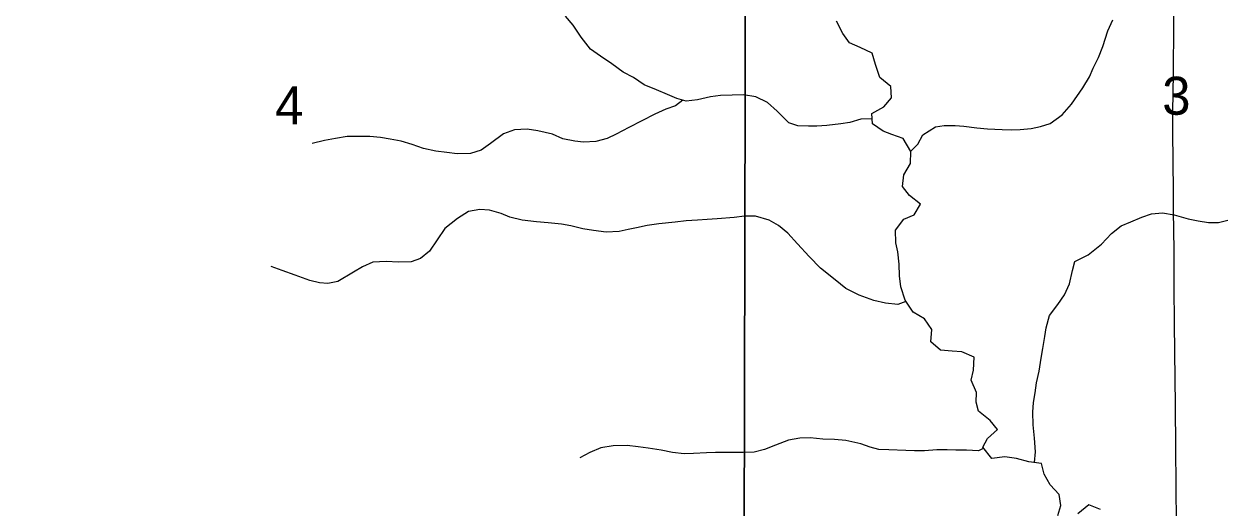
# Model space of a CAD drawing. Extents: x 1874609 to 2204689, y 815661 to 1281160.
# Drawn here: x 2056881 to 2063865, y 1019914 to 1022729 of the extents above; entities that cross this region are included whole.
import ezdxf

# ---------------------------------------------------------------- set-up
doc = ezdxf.new("R2010")
doc.units = 0
for name, color, linetype in [('GM_X_County_Road', 7, 'Continuous'), ('GM_X_Minor_River', 7, 'Continuous'), ('GM_X_Section', 7, 'Continuous'), ('GM_X_Section_Text', 7, 'Continuous')]:
    doc.layers.add(name, color=color, linetype=linetype)

msp = doc.modelspace()

# ---------------------------------------------------------------- linework, layer by layer
at = {"layer": 'GM_X_County_Road'}
msp.add_lwpolyline([(2063577.5, 1019822), (2063574.3, 1020265), (2063572, 1020511), (2063568.4, 1020822.6), (2063566.5, 1020986.6), (2063564.6, 1021199.7), (2063563.1, 1021412.9), (2063561, 1021642.6), (2063560, 1021757.4), (2063557.2, 1022101.6), (2063557.2, 1022216.3), (2063559.9, 1022443.2), (2063561.8, 1022722.2), (2063563.6, 1022968.2), (2063562.8, 1023049)], dxfattribs=at)
at = {"layer": 'GM_X_Minor_River'}
for points in [[(2061808.6, 1022178.1), (2061742.5, 1022175.4), (2061678.5, 1022155.2), (2061626.4, 1022149), (2061546.3, 1022138.7), (2061488.3, 1022134.6), (2061438.2, 1022134.4), (2061378.1, 1022136.2), (2061324, 1022154.1), (2061257.7, 1022222), (2061201.5, 1022271.9), (2061133.3, 1022305.7), (2061061.1, 1022317.5), (2060995, 1022315.3), (2060927, 1022313.1), (2060868.9, 1022304.9), (2060794.8, 1022288.7), (2060728.8, 1022280.4), (2060674.6, 1022296.3), (2060620.5, 1022318.2), (2060556.3, 1022346), (2060484.1, 1022375.8), (2060421.9, 1022417.7), (2060361.8, 1022449.6), (2060295.5, 1022497.5), (2060231.3, 1022541.3), (2060173.1, 1022583.2), (2060118.8, 1022653.2), (2060072.6, 1022723.1), (2060026.3, 1022775.1)], [(2061918.2, 1022366.2), (2061854, 1022418.1), (2061827.7, 1022494.1), (2061809.5, 1022560.2), (2061739.3, 1022592), (2061677.1, 1022619.9), (2061638.9, 1022673.8), (2061602.7, 1022745.8)], [(2062033.1, 1021988.6), (2062075.4, 1022030.2), (2062103.3, 1022084.4), (2062177.3, 1022130.7), (2062227.3, 1022138.8), (2062291.4, 1022139), (2062341.5, 1022135.2), (2062417.6, 1022125.4), (2062479.7, 1022119.6), (2062563.9, 1022115.8), (2062619.9, 1022114), (2062670, 1022116.2), (2062732.1, 1022120.3), (2062788.1, 1022132.5), (2062844.2, 1022150.7), (2062914.1, 1022201), (2062968, 1022263.3), (2063033.8, 1022357.6), (2063071.7, 1022421.8), (2063093.6, 1022472), (2063123.5, 1022534.2), (2063149.3, 1022598.3), (2063179.1, 1022688.6), (2063207, 1022752.8)], [(2062888.8, 1019871.4), (2062904.6, 1019929.5), (2062896.4, 1019993.6), (2062844.2, 1020049.5), (2062808, 1020111.5), (2062793.8, 1020173.6), (2062719.6, 1020183.3), (2062647.5, 1020201.2), (2062579.4, 1020210.9), (2062505.3, 1020202.7), (2062453, 1020268.7), (2062478.9, 1020318.8), (2062536.8, 1020371.1), (2062494.6, 1020423), (2062426.4, 1020476.9), (2062414.2, 1020528.9), (2062416.1, 1020585), (2062383.8, 1020657), (2062397.6, 1020715.2), (2062401.4, 1020791.3), (2062329.2, 1020823.1), (2062273.2, 1020827), (2062207, 1020832.8), (2062150.8, 1020880.7), (2062156.6, 1020952.8), (2062112.4, 1021014.8), (2062048.2, 1021052.6), (2061999.9, 1021122.6), (2061975.7, 1021200.6), (2061967.5, 1021264.7), (2061965.3, 1021332.8), (2061959, 1021404.9), (2061946.9, 1021456.9), (2061944.7, 1021529), (2061992.5, 1021593.3), (2062052.6, 1021619.5), (2062090.4, 1021681.7), (2062026.2, 1021731.6), (2061986, 1021783.5), (2061993.8, 1021851.7), (2062031.7, 1021917.9), (2062033.5, 1021988), (2061989.2, 1022064), (2061923, 1022085.8), (2061872.9, 1022105.7), (2061810.7, 1022147.6), (2061806.5, 1022207.6), (2061876.5, 1022247.9), (2061922.4, 1022300.1), (2061918.2, 1022366.2)], [(2060708.6, 1022286.4), (2060666.8, 1022252.2), (2060610.7, 1022234), (2060546.7, 1022203.8), (2060394.7, 1022127.2), (2060320.7, 1022088.9), (2060268.7, 1022062.7), (2060202.7, 1022046.5), (2060132.6, 1022042.3), (2060080.5, 1022048.1), (2060012.4, 1022061.9), (2059952.2, 1022087.8), (2059866, 1022107.6), (2059803.9, 1022117.4), (2059729.8, 1022113.2), (2059667.8, 1022090.9), (2059591.8, 1022034.6), (2059537.9, 1021994.4), (2059475.8, 1021976.2), (2059397.7, 1021973.9), (2059337.6, 1021981.8), (2059273.5, 1021989.6), (2059201.4, 1022005.4), (2059135.2, 1022027.2), (2059073.1, 1022047), (2059008.9, 1022058.9), (2058952.8, 1022068.7), (2058890.7, 1022074.5), (2058816.6, 1022074.3), (2058758.5, 1022074.1), (2058690.5, 1022063.9), (2058626.4, 1022051.7), (2058554.3, 1022033.4)], [(2062004.4, 1021116), (2061957.9, 1021098.4), (2061885.8, 1021106.2), (2061819.7, 1021120), (2061733.4, 1021151.8), (2061655.2, 1021191.6), (2061595, 1021241.5), (2061508.7, 1021309.4), (2061442.4, 1021377.3), (2061376.1, 1021451.2), (2061319.8, 1021513.1), (2061265.6, 1021557), (2061211.4, 1021588.9), (2061131.3, 1021610.7), (2061067.2, 1021610.5), (2061007.1, 1021604.3), (2060909, 1021596), (2060850.9, 1021591.8), (2060794.9, 1021587.6), (2060728.8, 1021583.4), (2060664.7, 1021577.2), (2060568.6, 1021566.9), (2060502.5, 1021556.7), (2060440.5, 1021544.5), (2060390.4, 1021534.3), (2060338.4, 1021522.1), (2060264.3, 1021517.9), (2060190.2, 1021527.7), (2060128, 1021537.5), (2060057.9, 1021555.3), (2060003.8, 1021565.2), (2059925.6, 1021572.9), (2059859.5, 1021578.7), (2059775.4, 1021588.5), (2059703.2, 1021606.3), (2059653.1, 1021626.2), (2059585, 1021646), (2059528.9, 1021649.8), (2059462.8, 1021637.6), (2059398.8, 1021597.3), (2059326.9, 1021539), (2059237.1, 1021408.6), (2059185.2, 1021364.3), (2059131.2, 1021346.2), (2059057.1, 1021343.9), (2058984.9, 1021347.7), (2058906.9, 1021343.5), (2058846.8, 1021317.2), (2058794.9, 1021285), (2058704.9, 1021230.7), (2058646.8, 1021220.5), (2058596.7, 1021224.3), (2058540.6, 1021238.2), (2058456.4, 1021268), (2058380.2, 1021295.8), (2058316.1, 1021319.6)], [(2062753.2, 1020178.9), (2062757.5, 1020241.5), (2062753.3, 1020319.7), (2062745.1, 1020397.8), (2062742.8, 1020471.9), (2062746.7, 1020528), (2062756.5, 1020584.1), (2062764.4, 1020642.2), (2062780.2, 1020710.3), (2062792, 1020786.5), (2062799.9, 1020842.6), (2062811.7, 1020910.7), (2062819.5, 1020962.8), (2062839.4, 1021033), (2062887.3, 1021097.3), (2062927.1, 1021153.5), (2062955, 1021217.7), (2062972.8, 1021295.8), (2062986.7, 1021347.9), (2063064.7, 1021386.2), (2063142.6, 1021448.6), (2063200.5, 1021510.8), (2063256.5, 1021555.1), (2063312.5, 1021579.3), (2063376.5, 1021605.5), (2063432.5, 1021625.7), (2063496.6, 1021629.9), (2063564.7, 1021620.1), (2063644.9, 1021596.3), (2063703, 1021584.5), (2063763.1, 1021574.7), (2063821.2, 1021574.8), (2063875.2, 1021589)], [(2062458.4, 1020261.9), (2062427, 1020246.5), (2062356.9, 1020250.3), (2062294.9, 1020250.1), (2062244.8, 1020252), (2062184.7, 1020251.8), (2062112.6, 1020247.6), (2062054.5, 1020247.4), (2062004.4, 1020249.3), (2061906.3, 1020253), (2061848.2, 1020254.8), (2061798.1, 1020268.7), (2061744, 1020286.5), (2061655.8, 1020306.3), (2061589.7, 1020312.1), (2061521.6, 1020313.9), (2061449.4, 1020321.7), (2061389.4, 1020319.5), (2061323.3, 1020309.3), (2061247.3, 1020279), (2061183.3, 1020254.8), (2061123.2, 1020238.5), (2061059.1, 1020236.3), (2060975, 1020236.1), (2060898.9, 1020237.9), (2060846.8, 1020235.7), (2060770.7, 1020231.4), (2060716.7, 1020229.3), (2060648.5, 1020237.1), (2060582.4, 1020250.9), (2060508.3, 1020262.7), (2060450.2, 1020270.5), (2060386, 1020278.3), (2060303.9, 1020276.1), (2060231.9, 1020263.8), (2060167.9, 1020237.6), (2060109.9, 1020205.4)], [(2063135, 1019906.2), (2063068.9, 1019932), (2063004.9, 1019879.8)]]:
    msp.add_lwpolyline(points, dxfattribs=at)
at = {"layer": 'GM_X_Section'}
for points in [[(2055850.6, 1024964.8), (2061077.4, 1025013), (2061065.8, 1019706.1), (2055695, 1019663.4), (2055832.6, 1024962.7)], [(2061153.4, 1025011.2), (2066060.1, 1025034.2), (2066114.1, 1019831.6), (2063583.1, 1019728.8), (2061065.8, 1019706.1), (2061077.4, 1025013)]]:
    msp.add_lwpolyline(points, close=True, dxfattribs=at)

# ---------------------------------------------------------------- texts
at = {"layer": 'GM_X_Section_Text'}
for s, p in [('3', (2063494.5, 1022201.3)), ('4', (2058339.9, 1022145.7))]:
    msp.add_text(s, height=221, rotation=0.00001, dxfattribs=at).set_placement(p)

doc.saveas('drawing.dxf')
